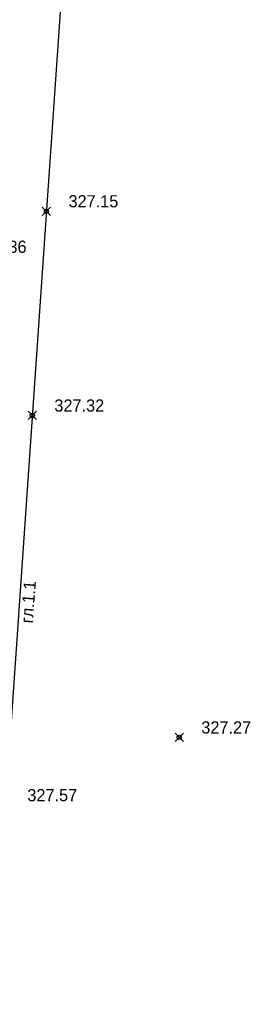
# Model space of a CAD drawing. Header units: metres. Extents: x 703769 to 722343, y 4313031 to 4317457.
# Tile 316 of 409: x 708280 to 708297, y 4315168 to 4315239. Entities that reach past the tile are written whole.
import ezdxf

# ---------------------------------------------------------------- set-up
doc = ezdxf.new("R2010")
doc.units = ezdxf.units.M
doc.header["$LTSCALE"] = 0.5
doc.header["$PDMODE"] = 35
doc.header["$PDSIZE"] = 0.3
doc.layers.add('(004) Точки рельефа', color=7, linetype='Continuous')
doc.layers.add('(013) Газ', color=30, linetype='ИК_Газопровод -------г--------')
doc.styles.add('D-431', font='txt')
doc.styles.get("Standard").update_dxf_attribs({"font": 'times.ttf'})
doc.linetypes.add('GAZ_VOZDUSH', pattern='A,1,-2,["~",Standard,S=3,R=0,X=-1.5,Y=-1.5],-1,10', length=14)
doc.linetypes.add('ИК_Газопровод -------г--------', pattern='A,9,-0.6,["Г",Standard,S=1.2,R=0,X=0,Y=-0.6],-1.2', length=10.8)

msp = doc.modelspace()

# ---------------------------------------------------------------- linework, layer by layer
at = {"layer": '(013) Газ', "linetype": 'GAZ_VOZDUSH', "elevation": 324.816, "flags": 128}
msp.add_lwpolyline([(708165.166, 4315455.034), (708237.064, 4315447.856), (708237.796, 4315439.435), (708237.948, 4315425.87), (708271.633, 4315423.02), (708271.633, 4315423.02), (708293.165, 4315421.558), (708284.482, 4315255.16), (708278.28, 4315165.641), (708278.086, 4315159.227), (708267.101, 4315087.682), (708203.286, 4314411.276), (708188.652, 4314151.902), (708188.652, 4314118.902)], dxfattribs=at)
at = {"color": 0, "linetype": 'ByBlock', "lineweight": -2, "transparency": 16777216}
for p in [(708282.397, 4315225.068, 327.149), (708281.381, 4315210.4, 327.32), (708291.931, 4315187.276, 327.266)]:
    msp.add_point(p, dxfattribs=at)

# ---------------------------------------------------------------- texts
at = {"layer": '(004) Точки рельефа', "style": 'D-431'}
for s, p in [('327.15', (708283.983, 4315225.349, 327.149)), ('327.36', (708277.393, 4315222.082, 327.357)), ('327.32', (708282.967, 4315210.68, 327.32)), ('327.27', (708293.517, 4315187.555, 327.266)), ('327.57', (708281.028, 4315182.69, 327.566))]:
    msp.add_text(s, height=0.875, dxfattribs=at).set_placement(p)
at = {"layer": '(013) Газ', "color": 0, "linetype": 'Continuous', "style": 'D-431'}
msp.add_text('гл.1.1', height=0.875, rotation=85.65264, dxfattribs=at).set_placement((708281.419, 4315195.448, -0.295))

doc.saveas('drawing.dxf')
